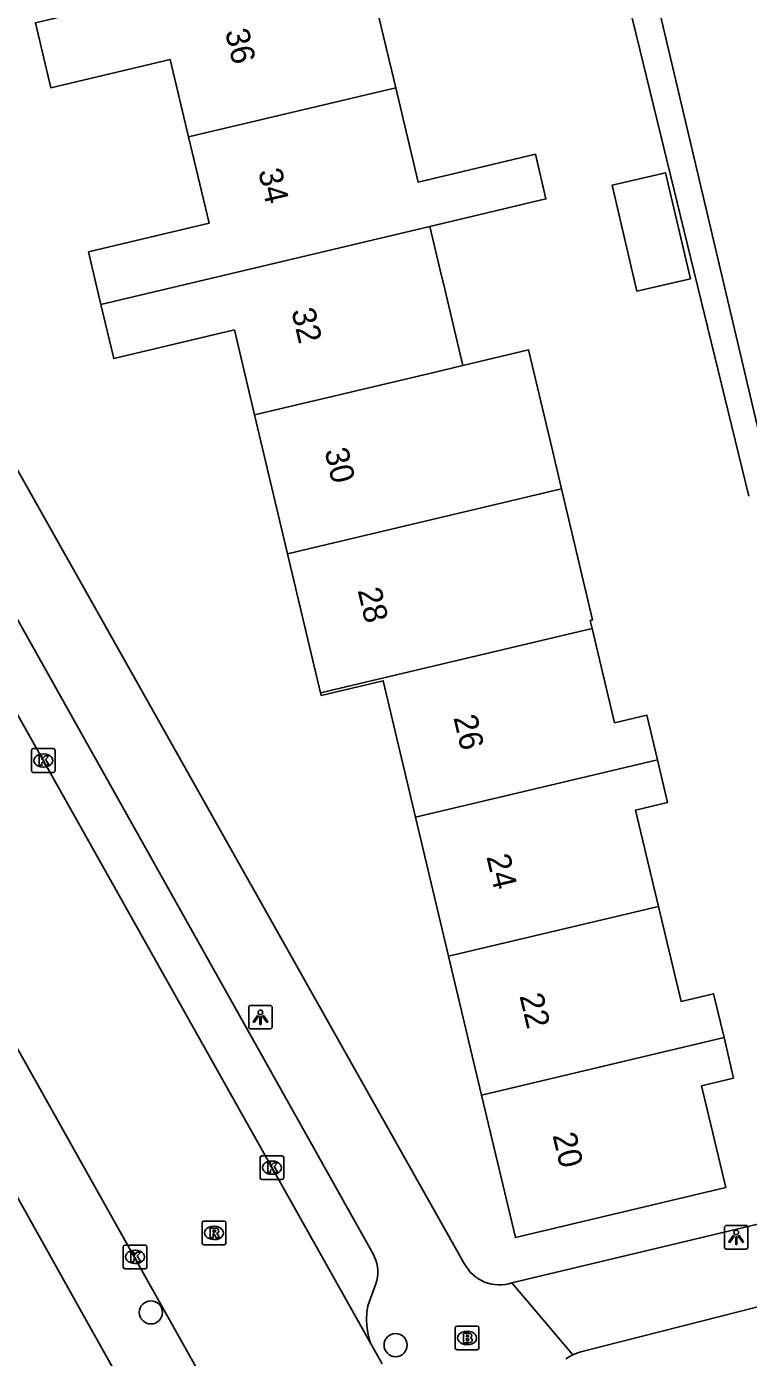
# Model space of a CAD drawing. Extents: x 158038 to 159242, y 380133 to 381214.
# Drawn here: x 158792.7 to 158823.2, y 380635 to 380691.2 of the extents above; entities that cross this region are included whole.
import ezdxf

# ---------------------------------------------------------------- set-up
doc = ezdxf.new("R2010")
doc.units = 0
for name, color, linetype in [('IMGEO_Boom', 7, 'Continuous'), ('IMGEO_Brandkraan', 7, 'Continuous'), ('IMGEO_Kolk', 7, 'Continuous'), ('IMGEO_Lichtpunt', 7, 'Continuous'), ('IMGEO_Pand', 7, 'Continuous'), ('IMGEO_Pand_nummerreeks', 7, 'Continuous'), ('IMGEO_Rijbaan_lokaal_gesloten', 7, 'Continuous'), ('IMGEO_Rioolput', 7, 'Continuous'), ('IMGEO_Voetpad_open', 7, 'Continuous')]:
    doc.layers.add(name, color=color, linetype=linetype)

msp = doc.modelspace()

# ---------------------------------------------------------------- linework, layer by layer
at = {"layer": 'IMGEO_Boom'}
for centre in [(158797.966, 380636.912), (158808.298, 380635.529)]:
    msp.add_circle(centre, 0.489, dxfattribs=at)
at = {"layer": 'IMGEO_Brandkraan'}
for p, q in [((158810.815, 380635.405), (158810.815, 380636.257)), ((158810.89, 380636.331), (158811.742, 380636.331)), ((158811.303, 380636.111), (158811.328, 380636.111)), ((158811.816, 380636.257), (158811.816, 380635.405)), ((158811.326, 380635.551), (158811.301, 380635.551)), ((158811.742, 380635.331), (158810.89, 380635.331))]:
    msp.add_line(p, q, dxfattribs=at)
for points in [[(158810.815, 380635.405), (158810.815, 380636.257)], [(158810.89, 380636.331), (158811.742, 380636.331)], [(158811.816, 380636.257), (158811.816, 380635.405)], [(158811.163, 380636.031), (158811.163, 380635.631), (158811.376, 380635.631)], [(158811.394, 380636.031), (158811.163, 380636.031)], [(158811.342, 380635.95), (158811.288, 380635.95), (158811.288, 380635.874)], [(158811.288, 380635.874), (158811.341, 380635.874)], [(158811.35, 380635.798), (158811.288, 380635.798), (158811.288, 380635.717)], [(158811.288, 380635.717), (158811.35, 380635.717)], [(158811.742, 380635.331), (158810.89, 380635.331)]]:
    msp.add_lwpolyline(points, dxfattribs=at)
for centre, radius, start, end in [((158810.892, 380636.255), 0.0765, 91.552, 178.448), ((158810.892, 380636.255), 0.0765, 91.552, 178.448), ((158811.74, 380636.255), 0.0765, 1.552, 88.448), ((158811.74, 380636.255), 0.0765, 1.552, 88.448), ((158811.343, 380635.912), 0.0379, 267.8285, 90.9355), ((158811.351, 380635.757), 0.0404, 269.8759, 90.5077), ((158811.382, 380635.882), 0.251, 268.6676, 293.5347), ((158811.398, 380635.886), 0.145, 59.4692, 91.5367), ((158811.423, 380635.933), 0.0922, 285.5137, 58.1501), ((158811.428, 380635.741), 0.105, 301.3115, 78.989), ((158810.892, 380635.407), 0.0765, 181.552, 268.448), ((158810.892, 380635.407), 0.0765, 181.552, 268.448), ((158811.74, 380635.407), 0.0765, 271.552, 358.448), ((158811.74, 380635.407), 0.0765, 271.552, 358.448)]:
    msp.add_arc(centre, radius, start, end, dxfattribs=at)
for centre, major_axis, ratio, start_param, end_param in [((158811.302, 380635.831), (-0.387, 0.002), 0.722429, 4.712389, 7.853982), ((158811.327, 380635.831), (-0.39, 0.002), 0.717154, 1.570796, 4.712389)]:
    msp.add_ellipse(centre, major_axis=major_axis, ratio=ratio, start_param=start_param, end_param=end_param, dxfattribs=at)
at = {"layer": 'IMGEO_Kolk'}
for p, q in [((158792.923, 380659.788), (158792.923, 380660.64)), ((158792.998, 380660.714), (158793.85, 380660.714)), ((158793.411, 380660.494), (158793.436, 380660.494)), ((158793.924, 380660.64), (158793.924, 380659.788)), ((158793.85, 380659.714), (158792.998, 380659.714)), ((158793.434, 380659.934), (158793.409, 380659.934)), ((158802.577, 380642.596), (158802.577, 380643.448)), ((158802.652, 380643.522), (158803.504, 380643.522)), ((158803.578, 380643.448), (158803.578, 380642.596)), ((158803.065, 380643.302), (158803.09, 380643.302)), ((158803.504, 380642.522), (158802.652, 380642.522)), ((158803.088, 380642.742), (158803.063, 380642.742)), ((158796.798, 380638.827), (158796.798, 380639.679)), ((158796.873, 380639.753), (158797.725, 380639.753)), ((158797.286, 380639.533), (158797.311, 380639.533)), ((158797.799, 380639.679), (158797.799, 380638.827)), ((158797.309, 380638.973), (158797.284, 380638.973)), ((158797.725, 380638.753), (158796.873, 380638.753))]:
    msp.add_line(p, q, dxfattribs=at)
for points in [[(158792.923, 380659.788), (158792.923, 380660.64)], [(158792.998, 380660.714), (158793.85, 380660.714)], [(158793.244, 380660.414), (158793.367, 380660.414), (158793.367, 380660.263), (158793.497, 380660.414), (158793.661, 380660.414), (158793.515, 380660.263), (158793.668, 380660.014), (158793.516, 380660.014), (158793.431, 380660.178), (158793.367, 380660.111), (158793.367, 380660.014), (158793.244, 380660.014), (158793.244, 380660.414)], [(158793.924, 380660.64), (158793.924, 380659.788)], [(158793.85, 380659.714), (158792.998, 380659.714)], [(158802.577, 380642.596), (158802.577, 380643.448)], [(158802.652, 380643.522), (158803.504, 380643.522)], [(158803.578, 380643.448), (158803.578, 380642.596)], [(158802.898, 380643.222), (158803.021, 380643.222), (158803.021, 380643.071), (158803.151, 380643.222), (158803.315, 380643.222), (158803.169, 380643.071), (158803.322, 380642.822), (158803.17, 380642.822), (158803.085, 380642.986), (158803.021, 380642.919), (158803.021, 380642.822), (158802.898, 380642.822), (158802.898, 380643.222)], [(158803.504, 380642.522), (158802.652, 380642.522)], [(158796.798, 380638.827), (158796.798, 380639.679)], [(158796.873, 380639.753), (158797.725, 380639.753)], [(158797.799, 380639.679), (158797.799, 380638.827)], [(158797.119, 380639.453), (158797.242, 380639.453), (158797.242, 380639.302), (158797.372, 380639.453), (158797.536, 380639.453), (158797.39, 380639.302), (158797.543, 380639.053), (158797.391, 380639.053), (158797.306, 380639.217), (158797.242, 380639.15), (158797.242, 380639.053), (158797.119, 380639.053), (158797.119, 380639.453)], [(158797.725, 380638.753), (158796.873, 380638.753)]]:
    msp.add_lwpolyline(points, dxfattribs=at)
for centre, start, end in [((158793, 380660.638), 91.552, 178.448), ((158793, 380660.638), 91.552, 178.448), ((158793.848, 380660.638), 1.552, 88.448), ((158793.848, 380660.638), 1.552, 88.448), ((158793, 380659.79), 181.552, 268.448), ((158793, 380659.79), 181.552, 268.448), ((158793.848, 380659.79), 271.552, 358.448), ((158793.848, 380659.79), 271.552, 358.448), ((158802.654, 380643.446), 91.552, 178.448), ((158802.654, 380643.446), 91.552, 178.448), ((158803.502, 380643.446), 1.552, 88.448), ((158803.502, 380643.446), 1.552, 88.448), ((158802.654, 380642.598), 181.552, 268.448), ((158802.654, 380642.598), 181.552, 268.448), ((158803.502, 380642.598), 271.552, 358.448), ((158803.502, 380642.598), 271.552, 358.448), ((158796.875, 380639.677), 91.552, 178.448), ((158796.875, 380639.677), 91.552, 178.448), ((158797.723, 380639.677), 1.552, 88.448), ((158797.723, 380639.677), 1.552, 88.448), ((158796.875, 380638.829), 181.552, 268.448), ((158796.875, 380638.829), 181.552, 268.448), ((158797.723, 380638.829), 271.552, 358.448), ((158797.723, 380638.829), 271.552, 358.448)]:
    msp.add_arc(centre, 0.0765, start, end, dxfattribs=at)
for centre, major_axis, ratio, start_param, end_param in [((158793.41, 380660.214), (-0.387, 0.002), 0.722429, 4.712389, 7.853982), ((158793.435, 380660.214), (-0.39, 0.002), 0.717154, 1.570796, 4.712389), ((158803.064, 380643.022), (-0.387, 0.002), 0.722429, 4.712389, 7.853982), ((158803.089, 380643.022), (-0.39, 0.002), 0.717154, 1.570796, 4.712389), ((158797.285, 380639.253), (-0.387, 0.002), 0.722429, 4.712389, 7.853982), ((158797.31, 380639.253), (-0.39, 0.002), 0.717154, 1.570796, 4.712389)]:
    msp.add_ellipse(centre, major_axis=major_axis, ratio=ratio, start_param=start_param, end_param=end_param, dxfattribs=at)
at = {"layer": 'IMGEO_Lichtpunt'}
for p, q in [((158802.094, 380649.78), (158802.094, 380648.973)), ((158802.094, 380649.78), (158802.094, 380648.973)), ((158802.996, 380649.875), (158802.188, 380649.875)), ((158802.996, 380649.875), (158802.188, 380649.875)), ((158803.09, 380648.973), (158803.09, 380649.78)), ((158803.09, 380648.973), (158803.09, 380649.78)), ((158802.188, 380648.879), (158802.996, 380648.879)), ((158802.188, 380648.879), (158802.996, 380648.879)), ((158822.178, 380640.489), (158822.178, 380639.682)), ((158822.178, 380640.489), (158822.178, 380639.682)), ((158823.08, 380640.584), (158822.272, 380640.584)), ((158823.08, 380640.584), (158822.272, 380640.584)), ((158823.174, 380639.682), (158823.174, 380640.489)), ((158823.174, 380639.682), (158823.174, 380640.489)), ((158822.272, 380639.588), (158823.08, 380639.588)), ((158822.272, 380639.588), (158823.08, 380639.588))]:
    msp.add_line(p, q, dxfattribs=at)
for points in [[(158802.468, 380649.444), (158802.507, 380649.416), (158802.319, 380649.154), (158802.281, 380649.181), (158802.468, 380649.444)], [(158802.57, 380649.396), (158802.617, 380649.396), (158802.617, 380649.074), (158802.57, 380649.074), (158802.57, 380649.396)], [(158802.68, 380649.416), (158802.718, 380649.443), (158802.905, 380649.181), (158802.866, 380649.153), (158802.68, 380649.416)], [(158822.552, 380640.153), (158822.591, 380640.125), (158822.403, 380639.863), (158822.365, 380639.89), (158822.552, 380640.153)], [(158822.654, 380640.105), (158822.701, 380640.105), (158822.701, 380639.783), (158822.654, 380639.783), (158822.654, 380640.105)], [(158822.764, 380640.125), (158822.802, 380640.152), (158822.989, 380639.89), (158822.95, 380639.862), (158822.764, 380640.125)]]:
    msp.add_lwpolyline(points, dxfattribs=at)
for centre in [(158802.593, 380649.578), (158822.677, 380640.287)]:
    msp.add_circle(centre, 0.0994, dxfattribs=at)
for centre, start, end in [((158802.188, 380649.78), 90, 180), ((158802.188, 380649.78), 90, 180), ((158802.996, 380649.78), 0, 90), ((158802.996, 380649.78), 0, 90), ((158802.188, 380648.973), 180, 270), ((158802.188, 380648.973), 180, 270), ((158802.996, 380648.973), 270, 0), ((158802.996, 380648.973), 270, 360), ((158822.272, 380640.489), 90, 180), ((158822.272, 380640.489), 90, 180), ((158823.08, 380640.489), 0, 90), ((158823.08, 380640.489), 0, 90), ((158822.272, 380639.682), 180, 270), ((158822.272, 380639.682), 180, 270), ((158823.08, 380639.682), 270, 0), ((158823.08, 380639.682), 270, 360)]:
    msp.add_arc(centre, 0.0946, start, end, dxfattribs=at)
at = {"layer": 'IMGEO_Pand'}
for points in [[(158811.397, 380697.9), (158812.454, 380693.444), (158807.441, 380692.253), (158808.303, 380688.62)], [(158799.559, 380686.545), (158798.785, 380689.807), (158793.744, 380688.611), (158793.091, 380691.365), (158795.582, 380691.956), (158795.09, 380694.029)], [(158808.303, 380688.62), (158799.559, 380686.545)], [(158808.303, 380688.62), (158809.247, 380684.639), (158814.197, 380685.813), (158814.645, 380683.925), (158809.743, 380682.762)], [(158795.854, 380679.467), (158795.326, 380681.69), (158800.424, 380682.899), (158799.559, 380686.545)], [(158818.488, 380680.026), (158817.434, 380684.502), (158819.688, 380685.032), (158820.742, 380680.557), (158818.488, 380680.026)], [(158809.743, 380682.762), (158795.854, 380679.467)], [(158809.743, 380682.762), (158810.167, 380680.973), (158810.372, 380680.109), (158811.135, 380676.893)], [(158802.344, 380674.807), (158801.493, 380678.394), (158796.395, 380677.185), (158795.854, 380679.467)], [(158811.135, 380676.893), (158813.91, 380677.552), (158814.876, 380673.482), (158815.303, 380671.682)], [(158802.344, 380674.807), (158809.908, 380676.602), (158811.135, 380676.893)], [(158803.736, 380668.938), (158802.344, 380674.807)], [(158815.303, 380671.682), (158803.736, 380668.938)], [(158815.303, 380671.682), (158816.616, 380666.149), (158816.514, 380666.124), (158816.593, 380665.789)], [(158805.128, 380663.068), (158803.736, 380668.938)], [(158805.128, 380663.068), (158816.593, 380665.789)], [(158816.593, 380665.789), (158817.539, 380661.805), (158818.906, 380662.129), (158819.353, 380660.245)], [(158809.143, 380657.822), (158807.776, 380663.583), (158805.153, 380662.961), (158805.128, 380663.068)], [(158819.353, 380660.245), (158809.143, 380657.822)], [(158819.353, 380660.245), (158819.78, 380658.445), (158818.43, 380658.124), (158819.395, 380654.055)], [(158810.535, 380651.953), (158809.143, 380657.822)], [(158810.535, 380651.953), (158819.395, 380654.055)], [(158819.395, 380654.055), (158820.347, 380650.043), (158821.722, 380650.369), (158822.163, 380648.513)], [(158811.927, 380646.083), (158810.535, 380651.953)], [(158822.163, 380648.513), (158822.569, 380646.802), (158821.213, 380646.481), (158822.233, 380642.179), (158813.353, 380640.072), (158811.927, 380646.083)], [(158811.927, 380646.083), (158822.163, 380648.513)]]:
    msp.add_lwpolyline(points, dxfattribs=at)
at = {"layer": 'IMGEO_Rijbaan_lokaal_gesloten'}
for points in [[(158810.02, 380616.484), (158772.877, 380682.742)], [(158807.225, 380635.635), (158793.418, 380660.222), (158783.099, 380678.532), (158781.456, 380681.464)], [(158807.225, 380635.635), (158807.733, 380634.738)]]:
    msp.add_lwpolyline(points, dxfattribs=at)
at = {"layer": 'IMGEO_Rioolput'}
for p, q in [((158800.131, 380639.84), (158800.131, 380640.692)), ((158800.206, 380640.766), (158801.058, 380640.766)), ((158801.132, 380640.692), (158801.132, 380639.84)), ((158800.619, 380640.546), (158800.644, 380640.546)), ((158801.058, 380639.766), (158800.206, 380639.766)), ((158800.642, 380639.986), (158800.617, 380639.986))]:
    msp.add_line(p, q, dxfattribs=at)
for points in [[(158800.131, 380639.84), (158800.131, 380640.692)], [(158800.206, 380640.766), (158801.058, 380640.766)], [(158801.132, 380640.692), (158801.132, 380639.84)], [(158800.72, 380640.464), (158800.468, 380640.466), (158800.468, 380640.066)], [(158800.468, 380640.066), (158800.592, 380640.066), (158800.592, 380640.228), (158800.603, 380640.228)], [(158800.646, 380640.385), (158800.592, 380640.385), (158800.592, 380640.304)], [(158800.592, 380640.304), (158800.644, 380640.304)], [(158800.65, 380640.199), (158800.721, 380640.066), (158800.861, 380640.066), (158800.796, 380640.192)], [(158801.058, 380639.766), (158800.206, 380639.766)]]:
    msp.add_lwpolyline(points, dxfattribs=at)
for centre, radius, start, end in [((158800.208, 380640.69), 0.0765, 91.552, 178.448), ((158800.208, 380640.69), 0.0765, 91.552, 178.448), ((158801.056, 380640.69), 0.0765, 1.552, 88.448), ((158801.056, 380640.69), 0.0765, 1.552, 88.448), ((158800.602, 380640.175), 0.0533, 26.0293, 88.6989), ((158800.628, 380640.493), 0.19, 274.7715, 282.9687), ((158800.652, 380640.289), 0.0964, 77.0061, 93.1865), ((158800.666, 380640.346), 0.0378, 276.6634, 79.6772), ((158800.719, 380640.354), 0.109, 350.3612, 89.416), ((158800.717, 380640.354), 0.112, 277.5842, 350.9817), ((158800.701, 380640.139), 0.108, 29.5134, 73.7905), ((158800.208, 380639.842), 0.0765, 181.552, 268.448), ((158800.208, 380639.842), 0.0765, 181.552, 268.448), ((158801.056, 380639.842), 0.0765, 271.552, 358.448), ((158801.056, 380639.842), 0.0765, 271.552, 358.448)]:
    msp.add_arc(centre, radius, start, end, dxfattribs=at)
for centre, major_axis, ratio, start_param, end_param in [((158800.618, 380640.266), (-0.387, 0.002), 0.722429, 4.712389, 7.853982), ((158800.643, 380640.266), (-0.39, 0.002), 0.717154, 1.570796, 4.712389)]:
    msp.add_ellipse(centre, major_axis=major_axis, ratio=ratio, start_param=start_param, end_param=end_param, dxfattribs=at)
at = {"layer": 'IMGEO_Voetpad_open'}
for points in [[(158846.68, 380678.256), (158823.914, 380672.887), (158821.312, 380683.919), (158819.173, 380692.991), (158817.1, 380701.78), (158816.812, 380703), (158815.58, 380702.714)], [(158823.207, 380671.374), (158816.439, 380699.129), (158811.397, 380697.9)], [(158783.209, 380688.665), (158811.198, 380638.982), (158811.271, 380638.853), (158811.356, 380638.73), (158811.451, 380638.616), (158811.556, 380638.51), (158811.67, 380638.415), (158811.792, 380638.33), (158811.922, 380638.256), (158812.057, 380638.194), (158812.197, 380638.145), (158812.341, 380638.108), (158812.488, 380638.084), (158812.637, 380638.074), (158812.786, 380638.076), (158812.933, 380638.092), (158813.079, 380638.121), (158813.203, 380638.157)], [(158769.672, 380682.252), (158793.972, 380638.844), (158795.053, 380636.914), (158807.529, 380614.627)], [(158784.825, 380679.554), (158807.306, 380639.455), (158807.35, 380639.379), (158807.413, 380639.25), (158807.464, 380639.115), (158807.503, 380638.976), (158807.529, 380638.834), (158807.543, 380638.69), (158807.544, 380638.546), (158807.532, 380638.402), (158807.507, 380638.26), (158807.469, 380638.121), (158807.125, 380637.182), (158807.086, 380636.904), (158807.072, 380636.624), (158807.082, 380636.343), (158807.118, 380636.065), (158807.179, 380635.791), (158807.225, 380635.635)], [(158813.203, 380638.157), (158833.443, 380642.994), (158833.013, 380644.801)], [(158813.203, 380638.157), (158815.783, 380635.124)], [(158815.783, 380635.124), (158815.946, 380635.193), (158816.114, 380635.246), (158823.639, 380637.155)], [(158815.479, 380634.946), (158815.627, 380635.042), (158815.783, 380635.124)]]:
    msp.add_lwpolyline(points, dxfattribs=at)

# ---------------------------------------------------------------- texts
at = {"layer": 'IMGEO_Pand_nummerreeks'}
for s, rotation, p in [('36', 283.3445, (158801.092, 380690.997)), ('34', 283.344, (158802.491, 380685.099)), ('32', 283.344, (158803.89, 380679.203)), ('30', 283.344, (158805.29, 380673.299)), ('28', 283.3445, (158806.69, 380667.4)), ('26', 283.3444, (158810.734, 380662.029)), ('24', 283.3444, (158812.128, 380656.152)), ('22', 283.3444, (158813.522, 380650.277)), ('20', 283.3444, (158814.918, 380644.393))]:
    msp.add_text(s, height=1, rotation=rotation, dxfattribs=at).set_placement(p)

doc.saveas('drawing.dxf')
